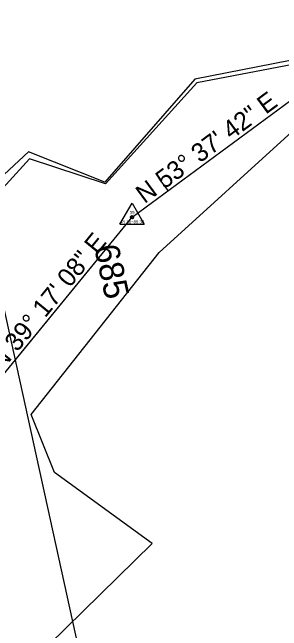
# Model space of a CAD drawing. Extents: x 2519952 to 2531965, y 848341 to 887632.
# Drawn here: x 2524542.1 to 2524629.9, y 869931.6 to 870133 of the extents above; entities that cross this region are included whole.
import ezdxf

# ---------------------------------------------------------------- set-up
doc = ezdxf.new("R2010")
doc.units = 0
for name, color, linetype in [('RD_EX_DV_Prop', 7, 'Continuous'), ('RD_EX_H2O', 7, 'Continuous'), ('RD_EX_Misc', 7, 'Continuous'), ('RD_EX_RW', 7, 'Continuous'), ('RD_HC_Cl', 7, 'Continuous'), ('RD_HC_Data', 7, 'Continuous'), ('RD_HC_Data_Tic', 7, 'Continuous'), ('RD_HC_TX_Sta50', 7, 'Continuous'), ('RD_HC_txCode', 7, 'Continuous'), ('RD_SMD_Locator', 7, 'Continuous')]:
    doc.layers.add(name, color=color, linetype=linetype)

msp = doc.modelspace()

# ---------------------------------------------------------------- linework, layer by layer
at = {"layer": 'RD_EX_DV_Prop'}
for p, q in [((2524581.12, 870066.26), (2524636.02, 870106.7)), ((2524527.61, 870089.75), (2524592.12, 869796.77)), ((2524543.03, 870019.7), (2524581.12, 870066.26))]:
    msp.add_line(p, q, dxfattribs=at)
at = {"layer": 'RD_EX_H2O'}
for points in [[(2524762.31, 869970.18), (2524733.82, 870018.81), (2524754.68, 870057.75), (2524729.41, 870096.66), (2524680.71, 870131.33), (2524638.06, 870116.86), (2524602.29, 870110.04), (2524572.44, 870077.13), (2524547.77, 870085.27), (2524528.12, 870063.83), (2524524.38, 870011.64)], [(2524542.69, 869915.86), (2524587.71, 869959.96), (2524555.89, 869983.07), (2524548.27, 870001.96), (2524589.96, 870054.77), (2524634.34, 870095.12), (2524678.31, 870090.5), (2524706.51, 870074.8), (2524734.84, 870085.12), (2524736.98, 870088.2), (2524755.69, 870093.31), (2524788.68, 870107.35), (2524851.68, 870126.7)]]:
    msp.add_lwpolyline(points, dxfattribs=at)
at = {"layer": 'RD_EX_Misc'}
msp.add_lwpolyline([(2524763.76, 869970.38), (2524734.76, 870019.18), (2524755.4, 870058.09), (2524736.98, 870088.2), (2524730.38, 870097.59), (2524680.98, 870133.01), (2524637.69, 870118.3), (2524601.59, 870111.28), (2524572.31, 870077.7), (2524547.41, 870087.54), (2524525.11, 870066.96), (2524518.84, 870014.31)], dxfattribs=at)
at = {"layer": 'RD_EX_RW'}
msp.add_line((2524527.61, 870089.75), (2524592.12, 869796.77), dxfattribs=at)
at = {"layer": 'RD_HC_Cl'}
for p, q in [((2524581.12, 870066.26), (2524636.02, 870106.7)), ((2524533.56, 870008.13), (2524581.12, 870066.26))]:
    msp.add_line(p, q, dxfattribs=at)
at = {"layer": 'RD_HC_Data'}
for p, q in [((2524577.15, 870063.97), (2524581.12, 870070.85)), ((2524581.12, 870070.85), (2524585.09, 870063.97)), ((2524577.15, 870063.97), (2524585.09, 870063.97))]:
    msp.add_line(p, q, dxfattribs=at)
msp.add_circle((2524581.12, 870066.26), 0.529, dxfattribs=at)
at = {"layer": 'RD_HC_Data_Tic'}
msp.add_line((2524592.9, 870074.94), (2524590.53, 870078.16), dxfattribs=at)
at = {"layer": 'RD_SMD_Locator'}
for centre in [(2524601.59, 870111.28), (2524602.29, 870110.04), (2524547.41, 870087.54), (2524547.77, 870085.27), (2524572.31, 870077.7), (2524572.44, 870077.13), (2524581.12, 870066.26), (2524589.96, 870054.77), (2524548.27, 870001.96), (2524555.89, 869983.07), (2524587.71, 869959.96)]:
    msp.add_circle(centre, 0.001, dxfattribs=at)

# ---------------------------------------------------------------- texts
at = {"layer": 'RD_HC_Data'}
for s, rotation, p in [('N 53%%d 37\' 42" E', 36.3717, (2524585.19, 870070.51)), ('N 39%%d 17\' 08" E', 50.7144, (2524538.65, 870015.93))]:
    msp.add_text(s, height=6, rotation=rotation, dxfattribs=at).set_placement(p)
at = {"layer": 'RD_HC_TX_Sta50'}
msp.add_text('685', height=8, rotation=282.4185, dxfattribs=at).set_placement((2524568.72, 870056.51))
at = {"layer": 'RD_HC_txCode'}
for s, p in [('39', (2524580.39, 870067.26)), ('PI 11+85.36', (2524577.6, 870064.26))]:
    msp.add_text(s, height=1, dxfattribs=at).set_placement(p)

doc.saveas('drawing.dxf')
